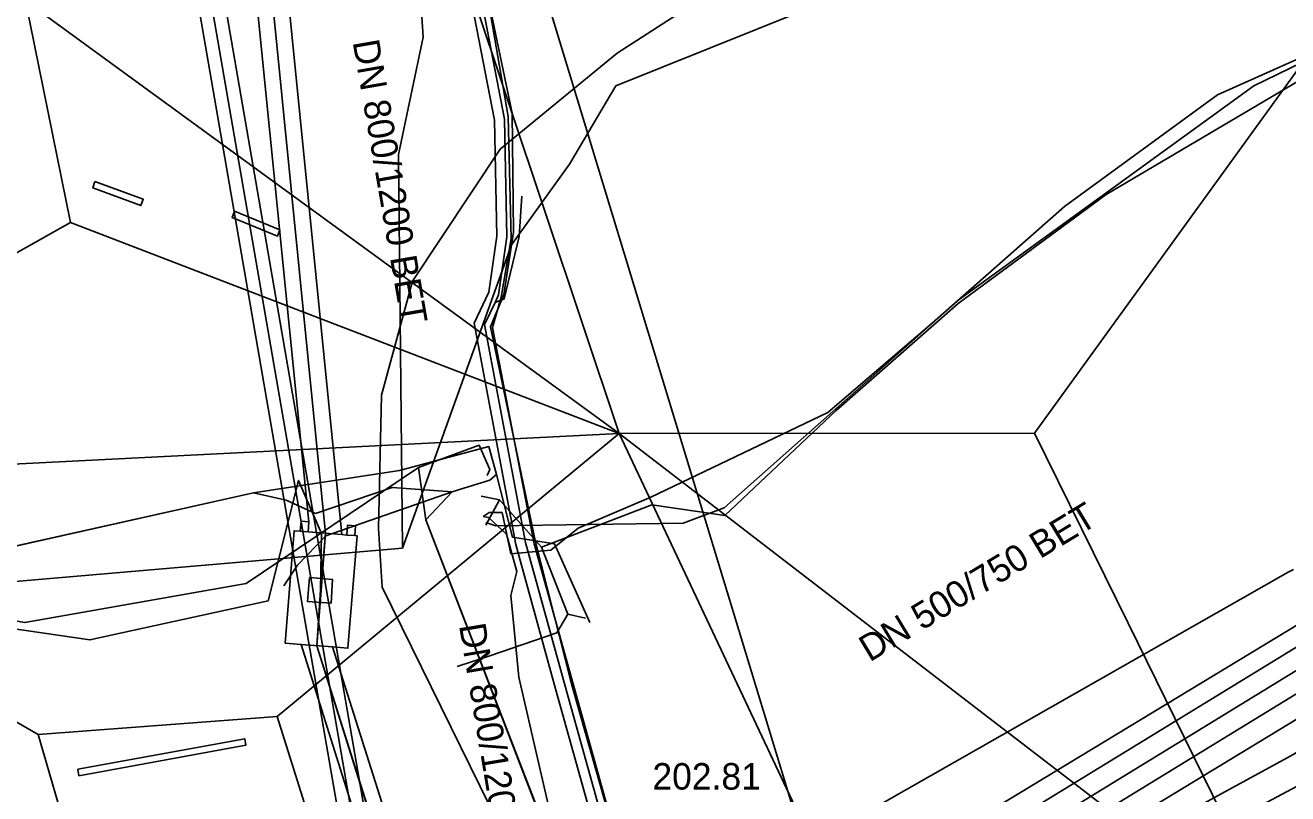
# Model space of a CAD drawing. Extents: x -600309 to -598967, y -1161267 to -1160292.
# Drawn here: x -599245.49 to -599207.41, y -1161222.72 to -1161199.54 of the extents above; entities that cross this region are included whole.
import ezdxf

# ---------------------------------------------------------------- set-up
doc = ezdxf.new("R2010")
doc.units = 0
for name, color, linetype in [('Vrstva 10', 7, 'Continuous'), ('Vrstva 12', 7, 'Continuous'), ('Vrstva 13', 7, 'Continuous'), ('Vrstva 16', 7, 'Continuous'), ('Vrstva 3', 7, 'Continuous'), ('Vrstva 32', 7, 'Continuous'), ('Vrstva 42', 7, 'Continuous'), ('Vrstva 43', 7, 'Continuous'), ('Vrstva 54', 7, 'Continuous'), ('Vrstva 55', 7, 'Continuous'), ('Vrstva 58', 7, 'Continuous'), ('Vrstva 9', 7, 'Continuous')]:
    doc.layers.add(name, color=color, linetype=linetype)

msp = doc.modelspace()

# ---------------------------------------------------------------- linework, layer by layer
at = {"layer": 'Vrstva 10'}
for p, q in [((-599222.829, -1161227.885), (-599177.572, -1161200.212)), ((-599176.946, -1161201.236), (-599222.203, -1161228.909)), ((-599237.17, -1161218.22), (-599221.784, -1161267.031)), ((-599236.22, -1161218.29), (-599220.801, -1161267.031))]:
    msp.add_line(p, q, dxfattribs=at)
for points in [[(-599239.27, -1161191.23), (-599236.94, -1161214.52)], [(-599238.32, -1161191.06), (-599235.94, -1161214.9)], [(-599234.724, -1161226.291), (-599239.864, -1161196.586), (-599240.106, -1161195.933), (-599240.701, -1161195.25)], [(-599235.513, -1161226.427), (-599240.639, -1161196.796), (-599240.805, -1161196.348), (-599241.304, -1161195.776)], [(-599237.2, -1161214.8), (-599237.17, -1161214.5), (-599236.94, -1161214.52)], [(-599237.2, -1161214.8), (-599237.38, -1161214.79), (-599237.65, -1161218.18), (-599237.17, -1161218.22)], [(-599237.2, -1161214.8), (-599236.96, -1161214.82)], [(-599236.96, -1161214.82), (-599236.94, -1161214.52)], [(-599236.96, -1161214.82), (-599235.94, -1161214.9)], [(-599235.79, -1161214.92), (-599235.77, -1161214.62), (-599235.53, -1161214.64), (-599235.55, -1161214.93)], [(-599235.55, -1161214.93), (-599235.48, -1161214.94), (-599235.76, -1161218.33), (-599236.22, -1161218.29)], [(-599235.94, -1161214.9), (-599235.79, -1161214.92)], [(-599235.79, -1161214.92), (-599235.55, -1161214.93)], [(-599236.92, -1161216.2), (-599236.22, -1161216.26), (-599236.26, -1161216.97), (-599236.98, -1161216.92), (-599236.92, -1161216.2)], [(-599237.17, -1161218.22), (-599236.22, -1161218.29)]]:
    msp.add_lwpolyline(points, dxfattribs=at)
at = {"layer": 'Vrstva 12'}
for points in [[(-599239.45, -1161187.37), (-599238.8, -1161191.15), (-599236.43, -1161214.87), (-599236.566, -1161216.582)], [(-599254.1, -1161216.54), (-599243.54, -1161218.08), (-599238.16, -1161216.9), (-599237.25, -1161213.27), (-599236.55, -1161214.87), (-599236.59, -1161216.58)], [(-599236.7, -1161218.26), (-599236.59, -1161216.58)], [(-599236.566, -1161216.582), (-599236.7, -1161218.26), (-599221.296, -1161267.031)]]:
    msp.add_lwpolyline(points, dxfattribs=at)
at = {"layer": 'Vrstva 13'}
for points in [[(-599236.681, -1161231.481), (-599227.041, -1161230.092), (-599220.213, -1161229.089), (-599218.605, -1161228.856), (-599213.52, -1161225.93), (-599212.696, -1161225.456), (-599207.28, -1161222.57), (-599199.078, -1161218.2), (-599178.982, -1161207.493), (-599178.382, -1161207.174), (-599172.904, -1161200.579), (-599163.903, -1161197.661), (-599156.96, -1161195.41), (-599145.531, -1161191.704), (-599133.008, -1161187.644), (-599113.264, -1161181.224), (-599091.42, -1161174.16), (-599091.258, -1161174.108)], [(-599221.834, -1161267.031), (-599228.675, -1161232.875), (-599224.627, -1161225.845), (-599207.397, -1161216.04), (-599207.239, -1161215.957)]]:
    msp.add_lwpolyline(points, dxfattribs=at)
at = {"layer": 'Vrstva 16'}
for points in [[(-599219.43, -1161231.74), (-599218.74, -1161230.85), (-599216.99, -1161228.5), (-599214.8, -1161226.16), (-599212.14, -1161224.21), (-599207.32, -1161221.58), (-599190.42, -1161211.64), (-599173.33, -1161201.14), (-599162.87, -1161196.58), (-599146.75, -1161190.72), (-599131.59, -1161185.67), (-599112.07, -1161179.391), (-599084.96, -1161170.67), (-599081.61, -1161171.76), (-599079.54, -1161170.52), (-599077.39, -1161169.24), (-599071.31, -1161165.62)], [(-599233.23, -1161187.33), (-599232.94, -1161188.29), (-599231.48, -1161193.07), (-599230.03, -1161197.85), (-599219.69, -1161231.83), (-599224.76, -1161234.26), (-599231.93, -1161236.23), (-599236.37, -1161237.44), (-599240.8, -1161238.66), (-599244.02, -1161239.54)]]:
    msp.add_lwpolyline(points, dxfattribs=at)
at = {"layer": 'Vrstva 3'}
for points in [[(-599243.39, -1161204.26), (-599241.93, -1161204.79), (-599242, -1161204.98), (-599243.45, -1161204.45)], [(-599237.81, -1161205.71), (-599237.88, -1161205.9), (-599239.25, -1161205.34), (-599239.18, -1161205.15)], [(-599243.9, -1161221.98), (-599238.87, -1161221.06), (-599238.84, -1161221.26), (-599243.87, -1161222.18)]]:
    msp.add_lwpolyline(points, close=True, dxfattribs=at)
at = {"layer": 'Vrstva 32'}
msp.add_lwpolyline([(-599231.675, -1161214.355), (-599231.5, -1161214.24), (-599231.11, -1161214.24), (-599230.84, -1161215.48), (-599229.64, -1161215.37), (-599228.81, -1161214.71), (-599226.62, -1161213.78), (-599221.28, -1161211.22), (-599218.14, -1161208.53), (-599214.15, -1161205.01), (-599209.53, -1161201.64), (-599203.34, -1161198.88)], dxfattribs=at)
at = {"layer": 'Vrstva 42'}
for p, q in [((-599246.597, -1161215.432), (-599238.61, -1161213.647)), ((-599236.423, -1161214.947), (-599232.617, -1161213.611)), ((-599231.598, -1161214.618), (-599231.189, -1161213.857)), ((-599226.591, -1161214.005), (-599229.924, -1161215.286)), ((-599229.924, -1161215.286), (-599229.122, -1161217.303)), ((-599229.122, -1161217.303), (-599228.59, -1161217.43))]:
    msp.add_line(p, q, dxfattribs=at)
for points in [[(-599239.706, -1161145.892), (-599238.015, -1161158.128), (-599236.589, -1161166.959), (-599235.939, -1161173.188), (-599235.764, -1161173.263), (-599234.588, -1161182.62), (-599233.787, -1161185.647), (-599230.923, -1161202.3), (-599230.837, -1161205.974), (-599231.139, -1161207.747), (-599231.399, -1161208.655), (-599230.145, -1161215.183), (-599225.606, -1161231.481), (-599224.352, -1161237.36), (-599219.912, -1161251.081)], [(-599236.061, -1161173.289), (-599235.482, -1161176.749), (-599234.772, -1161182.582), (-599233.993, -1161185.669), (-599233.572, -1161188.125), (-599231.782, -1161198.513), (-599231.04, -1161202.374), (-599230.963, -1161205.925), (-599231.213, -1161207.669), (-599231.315, -1161207.902), (-599231.636, -1161208.57), (-599230.402, -1161215.139), (-599229.209, -1161219.48), (-599225.833, -1161231.558), (-599224.521, -1161237.34), (-599220.061, -1161251.087), (-599219.826, -1161252.528), (-599215.625, -1161264.197), (-599214.673, -1161267.031)], [(-599236.061, -1161173.289), (-599235.482, -1161176.749), (-599234.772, -1161182.582), (-599233.993, -1161185.669), (-599233.572, -1161188.125), (-599231.782, -1161198.513), (-599231.04, -1161202.374), (-599230.963, -1161205.925), (-599231.213, -1161207.669), (-599231.315, -1161207.902), (-599231.636, -1161208.57), (-599230.402, -1161215.139), (-599229.209, -1161219.48), (-599225.833, -1161231.558), (-599224.521, -1161237.34), (-599220.061, -1161251.087), (-599219.826, -1161252.528), (-599215.625, -1161264.197), (-599214.673, -1161267.031)], [(-599212.893, -1161204.647), (-599202.928, -1161198.754), (-599201.46, -1161198.107)], [(-599232.078, -1161198.567), (-599231.34, -1161202.406), (-599231.263, -1161205.907), (-599231.504, -1161207.589), (-599231.948, -1161208.53), (-599230.694, -1161215.207), (-599229.499, -1161219.56), (-599226.123, -1161231.632), (-599224.811, -1161237.42), (-599220.353, -1161251.158), (-599220.118, -1161252.604), (-599215.909, -1161264.295), (-599214.99, -1161267.031)], [(-599232.078, -1161198.567), (-599231.34, -1161202.406), (-599231.263, -1161205.907), (-599231.504, -1161207.589), (-599231.948, -1161208.53), (-599230.694, -1161215.207), (-599229.499, -1161219.56), (-599226.123, -1161231.632), (-599224.811, -1161237.42), (-599220.353, -1161251.158), (-599220.118, -1161252.604), (-599215.909, -1161264.295), (-599214.99, -1161267.031)], [(-599232.078, -1161198.567), (-599231.34, -1161202.406), (-599231.263, -1161205.907), (-599231.504, -1161207.589), (-599231.948, -1161208.53), (-599230.694, -1161215.207), (-599229.499, -1161219.56), (-599226.123, -1161231.632), (-599224.811, -1161237.42), (-599220.353, -1161251.158), (-599220.118, -1161252.604), (-599215.909, -1161264.295), (-599214.99, -1161267.031)], [(-599214.99, -1161267.031), (-599215.909, -1161264.295), (-599220.118, -1161252.604), (-599220.353, -1161251.158), (-599224.811, -1161237.42), (-599226.123, -1161231.632), (-599229.499, -1161219.56), (-599230.694, -1161215.207), (-599231.948, -1161208.53), (-599231.504, -1161207.589), (-599231.263, -1161205.907), (-599231.34, -1161202.406), (-599232.078, -1161198.567)], [(-599231.782, -1161198.513), (-599231.04, -1161202.374), (-599230.963, -1161205.925), (-599231.213, -1161207.669), (-599231.315, -1161207.902), (-599231.045, -1161207.799), (-599230.591, -1161205.919), (-599230.515, -1161204.696)], [(-599231.782, -1161198.513), (-599231.04, -1161202.374), (-599230.963, -1161205.925), (-599231.213, -1161207.669), (-599231.315, -1161207.902), (-599231.045, -1161207.799), (-599230.591, -1161205.919), (-599230.515, -1161204.696)], [(-599231.782, -1161198.513), (-599231.04, -1161202.374), (-599230.963, -1161205.925), (-599231.213, -1161207.669), (-599231.315, -1161207.902), (-599231.636, -1161208.57), (-599230.402, -1161215.139), (-599229.209, -1161219.48), (-599225.833, -1161231.558), (-599224.521, -1161237.34), (-599220.061, -1161251.087), (-599219.826, -1161252.528), (-599215.625, -1161264.197), (-599214.673, -1161267.031)], [(-599231.782, -1161198.513), (-599231.04, -1161202.374), (-599230.963, -1161205.925), (-599231.213, -1161207.669), (-599231.315, -1161207.902), (-599231.636, -1161208.57), (-599230.402, -1161215.139), (-599229.209, -1161219.48), (-599225.833, -1161231.558), (-599224.521, -1161237.34), (-599220.061, -1161251.087), (-599219.826, -1161252.528), (-599215.625, -1161264.197), (-599214.673, -1161267.031)], [(-599230.515, -1161204.696), (-599230.591, -1161205.919), (-599231.045, -1161207.799), (-599231.315, -1161207.902), (-599231.636, -1161208.57), (-599230.402, -1161215.139), (-599229.209, -1161219.48), (-599225.833, -1161231.558), (-599224.521, -1161237.34), (-599220.061, -1161251.087), (-599219.826, -1161252.528), (-599215.625, -1161264.197), (-599214.673, -1161267.031)], [(-599230.515, -1161204.696), (-599230.591, -1161205.919), (-599231.045, -1161207.799), (-599231.315, -1161207.902), (-599231.636, -1161208.57), (-599230.402, -1161215.139), (-599229.209, -1161219.48), (-599225.833, -1161231.558), (-599224.521, -1161237.34), (-599220.061, -1161251.087), (-599219.826, -1161252.528), (-599215.625, -1161264.197), (-599214.673, -1161267.031)], [(-599212.893, -1161204.647), (-599217.348, -1161207.931), (-599221.031, -1161211.164), (-599224.387, -1161214.333), (-599226.591, -1161214.005)], [(-599238.61, -1161213.647), (-599237.625, -1161213.865), (-599236.738, -1161214.264)], [(-599236.738, -1161214.264), (-599234.424, -1161213.487), (-599232.617, -1161213.611)], [(-599233.41, -1161214.46), (-599232.617, -1161213.611), (-599232.258, -1161213.5)], [(-599229.924, -1161215.286), (-599231.189, -1161213.857), (-599231.742, -1161213.743)], [(-599231.851, -1161218.503), (-599232.735, -1161216.211), (-599233.41, -1161214.46)], [(-599236.423, -1161214.947), (-599237.274, -1161215.831), (-599237.693, -1161216.449)], [(-599232.46, -1161218.88), (-599231.478, -1161218.564), (-599229.454, -1161217.865), (-599229.122, -1161217.303)], [(-599223.924, -1161239.06), (-599231.851, -1161218.503)]]:
    msp.add_lwpolyline(points, dxfattribs=at)
at = {"layer": 'Vrstva 43'}
for points in [[(-599231.603, -1161214.537), (-599231.299, -1161214.637), (-599225.65, -1161214.556), (-599224.409, -1161214.096), (-599217.326, -1161207.81), (-599208.437, -1161201.372), (-599199.865, -1161197.199), (-599197.61, -1161196.602), (-599184.96, -1161191.987), (-599171.998, -1161186.819), (-599156.375, -1161181.148), (-599151.889, -1161179.442), (-599150.449, -1161178.421), (-599141.612, -1161174.656), (-599137.622, -1161172.191), (-599135.535, -1161169.955), (-599133.141, -1161166.322), (-599124.503, -1161153.575), (-599115.505, -1161140.407), (-599110.108, -1161133.493), (-599109.449, -1161129.787)], [(-599231.603, -1161214.537), (-599231.299, -1161214.637), (-599225.65, -1161214.556), (-599224.409, -1161214.096), (-599217.326, -1161207.81), (-599208.437, -1161201.372), (-599199.865, -1161197.199), (-599197.61, -1161196.602), (-599184.96, -1161191.987), (-599171.998, -1161186.819), (-599156.375, -1161181.148), (-599151.889, -1161179.442), (-599150.449, -1161178.421), (-599141.612, -1161174.656), (-599137.622, -1161172.191), (-599135.535, -1161169.955), (-599133.141, -1161166.322), (-599124.503, -1161153.575), (-599115.505, -1161140.407), (-599110.108, -1161133.493), (-599109.449, -1161129.787)], [(-599199.865, -1161197.199), (-599208.437, -1161201.372), (-599217.326, -1161207.81), (-599224.409, -1161214.096), (-599225.65, -1161214.556), (-599231.299, -1161214.637), (-599231.603, -1161214.537)], [(-599247.199, -1161217.269), (-599245.5, -1161217.56), (-599238.83, -1161216.38), (-599233.63, -1161212.88), (-599231.8, -1161212.21), (-599231.48, -1161212.94), (-599231.555, -1161213.125)], [(-599231.479, -1161213.267), (-599231.281, -1161213.094), (-599231.508, -1161212.248), (-599234.198, -1161212.976), (-599238.61, -1161213.647)], [(-599233.63, -1161212.88), (-599233.41, -1161214.46), (-599220.77, -1161247.24), (-599215.49, -1161262.09), (-599213.763, -1161267.031)], [(-599231.479, -1161213.267), (-599232.258, -1161213.5), (-599232.617, -1161213.611), (-599233.41, -1161214.46), (-599220.363, -1161248.195)], [(-599231.479, -1161213.267), (-599231.281, -1161213.094), (-599230.799, -1161214.98), (-599229.523, -1161215.184), (-599228.464, -1161217.552)], [(-599238.61, -1161213.647), (-599246.597, -1161215.432), (-599247.282, -1161215.681), (-599247.384, -1161217.422), (-599250.402, -1161217.034), (-599254.078, -1161216.833), (-599260.229, -1161216.743), (-599261.239, -1161230.1)], [(-599212.122, -1161267.031), (-599212.865, -1161265.015), (-599217.212, -1161253.413), (-599217.917, -1161249.248), (-599219.475, -1161245.728), (-599221.984, -1161243.589), (-599223.542, -1161240.007), (-599224.394, -1161239.3), (-599228.374, -1161228.883), (-599230.606, -1161219.204), (-599230.847, -1161216.739), (-599230.667, -1161216.019), (-599230.977, -1161214.887), (-599231.516, -1161214.394), (-599231.675, -1161214.355)]]:
    msp.add_lwpolyline(points, dxfattribs=at)
at = {"layer": 'Vrstva 54'}
for points in [[(-599215.05, -1161211.85), (-599202.67, -1161194.75)], [(-599227.58, -1161211.86), (-599232.04, -1161198.49)], [(-599244.13, -1161205.49), (-599245.48, -1161198.81)], [(-599245.48, -1161198.81), (-599227.58, -1161211.86)], [(-599244.13, -1161205.49), (-599258.195, -1161213.401)], [(-599227.58, -1161211.86), (-599244.13, -1161205.49)], [(-599258.195, -1161213.401), (-599227.58, -1161211.86)], [(-599237.89, -1161220.39), (-599227.58, -1161211.86)], [(-599227.58, -1161211.86), (-599215.05, -1161211.85)], [(-599227.58, -1161211.86), (-599221.95, -1161223.8)], [(-599227.58, -1161211.86), (-599216.43, -1161220.43)], [(-599212.23, -1161217.58), (-599215.05, -1161211.85)], [(-599245.1, -1161220.93), (-599258.195, -1161213.401)], [(-599207.427, -1161227.341), (-599212.23, -1161217.58)], [(-599245.1, -1161220.93), (-599237.89, -1161220.39)], [(-599237.89, -1161220.39), (-599236.74, -1161224.07)], [(-599216.43, -1161220.43), (-599207.427, -1161227.341)], [(-599244.17, -1161224.15), (-599245.1, -1161220.93)]]:
    msp.add_lwpolyline(points, dxfattribs=at)
at = {"layer": 'Vrstva 55'}
for points in [[(-599220.877, -1161173.89), (-599233.439, -1161177.415), (-599233.905, -1161177.93), (-599234.58, -1161182.9), (-599233.49, -1161199.9), (-599234.23, -1161203.44), (-599234.11, -1161215.31)], [(-599234.11, -1161215.31), (-599230.82, -1161206.17), (-599229.08, -1161203.73), (-599227.68, -1161201.37), (-599219.16, -1161197.94), (-599197.75, -1161193.73), (-599177.547, -1161190.372), (-599177.547, -1161187.831)], [(-599234.11, -1161215.31), (-599246.85, -1161216.41), (-599252.8, -1161212.23), (-599257.07, -1161209.45)]]:
    msp.add_lwpolyline(points, dxfattribs=at)
at = {"layer": 'Vrstva 58'}
for points in [[(-599221.296, -1161267.031), (-599235.566, -1161221.85), (-599236.7, -1161218.26), (-599236.59, -1161216.58), (-599236.43, -1161214.87), (-599238.8, -1161191.15), (-599239.11, -1161189.29), (-599239.44, -1161187.48), (-599244.31, -1161141.04), (-599244.57, -1161137.51), (-599242.85, -1161137.28), (-599204.2, -1161127.99), (-599200.89, -1161127.16), (-599145.8, -1161118.43), (-599142.33, -1161117.89), (-599142.31, -1161116.76), (-599137.63, -1161099.39), (-599137.45, -1161097.68)], [(-599221.296, -1161267.031), (-599235.566, -1161221.85), (-599236.7, -1161218.26), (-599236.59, -1161216.58), (-599236.43, -1161214.87), (-599238.8, -1161191.15), (-599239.11, -1161189.29), (-599239.44, -1161187.48), (-599244.31, -1161141.04), (-599244.57, -1161137.51), (-599242.85, -1161137.28), (-599204.2, -1161127.99), (-599200.89, -1161127.16), (-599145.8, -1161118.43), (-599142.33, -1161117.89), (-599142.31, -1161116.76), (-599137.63, -1161099.39), (-599137.45, -1161097.68)], [(-599221.296, -1161267.031), (-599235.566, -1161221.85), (-599236.7, -1161218.26), (-599236.59, -1161216.58), (-599236.43, -1161214.87), (-599238.8, -1161191.15), (-599239.11, -1161189.29), (-599239.44, -1161187.48), (-599244.31, -1161141.04), (-599244.57, -1161137.51), (-599242.85, -1161137.28), (-599204.2, -1161127.99), (-599200.89, -1161127.16), (-599145.8, -1161118.43), (-599142.33, -1161117.89), (-599142.31, -1161116.76), (-599137.63, -1161099.39), (-599137.45, -1161097.68)], [(-599231.581, -1161198.485), (-599230.806, -1161202.195), (-599230.765, -1161205.784), (-599231.051, -1161207.659), (-599231.458, -1161208.638), (-599230.113, -1161215.081), (-599229.012, -1161219.403), (-599225.586, -1161231.473), (-599224.404, -1161237.264), (-599219.47, -1161252.351), (-599215.311, -1161264.095), (-599214.312, -1161267.031)], [(-599224.78, -1161198.54), (-599227.64, -1161200.38), (-599231.17, -1161203.28), (-599233.81, -1161207.26), (-599234.75, -1161210.7), (-599234.84, -1161214.72), (-599234.73, -1161216.49), (-599224.09, -1161238.12), (-599222.9, -1161240.92), (-599220.29, -1161248.37), (-599217.82, -1161255.22), (-599215.68, -1161261.6), (-599213.659, -1161267.031)]]:
    msp.add_lwpolyline(points, dxfattribs=at)
at = {"layer": 'Vrstva 9'}
for p, q in [((-599177.259, -1161200.724), (-599222.516, -1161228.397)), ((-599190.218, -1161210.22), (-599216.22, -1161225.97))]:
    msp.add_line(p, q, dxfattribs=at)
for points in [[(-599241.003, -1161195.513), (-599240.456, -1161196.141), (-599240.252, -1161196.691), (-599235.118, -1161226.359)], [(-599199.366, -1161212.932), (-599223.189, -1161227.358), (-599225.341, -1161229.054), (-599226.97, -1161230.84), (-599227.945, -1161232.093), (-599228.7, -1161233.222), (-599229.348, -1161234.413), (-599230.259, -1161236.416), (-599230.844, -1161237.94), (-599230.996, -1161238.418)]]:
    msp.add_lwpolyline(points, dxfattribs=at)

# ---------------------------------------------------------------- texts
at = {"layer": 'Vrstva 12'}
for s, rotation, p in [('DN 800/1200 BET', 279.8159, (-599235.618, -1161200.042)), ('DN 500/750 BET', 31.1962, (-599220.022, -1161218.763)), ('DN 800/1200 BET', 279.4852, (-599232.409, -1161217.642))]:
    msp.add_text(s, height=0.8, rotation=rotation, dxfattribs=at).set_placement(p)
msp.add_text('202.81', height=0.8, dxfattribs=at).set_placement((-599226.575, -1161222.596))

doc.saveas('drawing.dxf')
